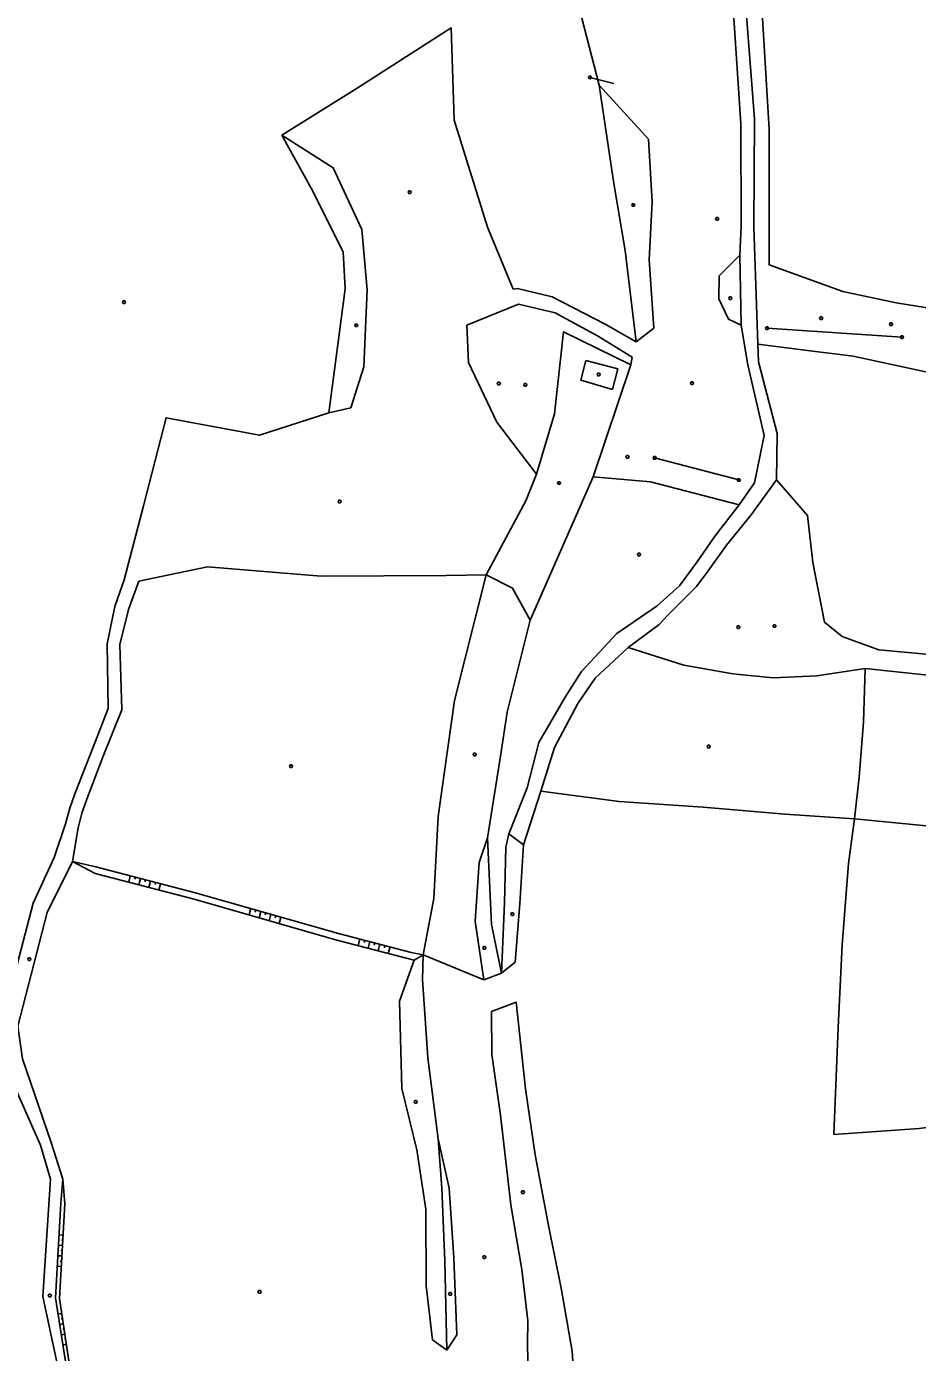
# Model space of a CAD drawing. Extents: x -664960 to -662754, y -993849 to -991145.
# Drawn here: x -663773.7 to -663568.6, y -992520.3 to -992215.3 of the extents above; entities that cross this region are included whole.
import ezdxf

# ---------------------------------------------------------------- set-up
doc = ezdxf.new("R2010")
doc.units = 0
for name, color, linetype in [('Vrstva 13', 7, 'Continuous'), ('Vrstva 21', 7, 'Continuous'), ('Vrstva 24', 7, 'Continuous'), ('Vrstva 27', 7, 'Continuous'), ('Vrstva 33', 7, 'Continuous'), ('Vrstva 63', 7, 'Continuous'), ('Vrstva 9', 7, 'Continuous')]:
    doc.layers.add(name, color=color, linetype=linetype)

msp = doc.modelspace()

# ---------------------------------------------------------------- linework, layer by layer
at = {"layer": 'Vrstva 13'}
for points in [[(-663685.309, -992253.112), (-663685.129, -992253.412), (-663685.309, -992253.712), (-663685.669, -992253.712), (-663685.849, -992253.412), (-663685.669, -992253.112), (-663685.309, -992253.112)], [(-663633.826, -992256.065), (-663633.646, -992256.365), (-663633.826, -992256.665), (-663634.186, -992256.665), (-663634.366, -992256.365), (-663634.186, -992256.065), (-663633.826, -992256.065)], [(-663751.056, -992278.395), (-663750.876, -992278.695), (-663751.056, -992278.995), (-663751.416, -992278.995), (-663751.596, -992278.695), (-663751.416, -992278.395), (-663751.056, -992278.395)], [(-663611.503, -992277.486), (-663611.323, -992277.786), (-663611.503, -992278.086), (-663611.863, -992278.086), (-663612.043, -992277.786), (-663611.863, -992277.486), (-663611.503, -992277.486)], [(-663697.586, -992283.744), (-663697.406, -992284.044), (-663697.586, -992284.344), (-663697.946, -992284.344), (-663698.126, -992284.044), (-663697.946, -992283.744), (-663697.586, -992283.744)], [(-663590.585, -992282.111), (-663590.405, -992282.411), (-663590.585, -992282.711), (-663590.945, -992282.711), (-663591.125, -992282.411), (-663590.945, -992282.111), (-663590.585, -992282.111)], [(-663664.768, -992297.143), (-663664.588, -992297.443), (-663664.768, -992297.743), (-663665.128, -992297.743), (-663665.308, -992297.443), (-663665.128, -992297.143), (-663664.768, -992297.143)], [(-663658.673, -992297.4), (-663658.493, -992297.7), (-663658.673, -992298), (-663659.033, -992298), (-663659.213, -992297.7), (-663659.033, -992297.4), (-663658.673, -992297.4)], [(-663620.285, -992297.051), (-663620.105, -992297.351), (-663620.285, -992297.651), (-663620.645, -992297.651), (-663620.825, -992297.351), (-663620.645, -992297.051), (-663620.285, -992297.051)], [(-663650.915, -992320.012), (-663650.735, -992320.312), (-663650.915, -992320.612), (-663651.275, -992320.612), (-663651.455, -992320.312), (-663651.275, -992320.012), (-663650.915, -992320.012)], [(-663701.422, -992324.269), (-663701.242, -992324.569), (-663701.422, -992324.869), (-663701.782, -992324.869), (-663701.962, -992324.569), (-663701.782, -992324.269), (-663701.422, -992324.269)], [(-663632.503, -992336.476), (-663632.323, -992336.776), (-663632.503, -992337.076), (-663632.863, -992337.076), (-663633.043, -992336.776), (-663632.863, -992336.476), (-663632.503, -992336.476)], [(-663609.633, -992353.159), (-663609.453, -992353.459), (-663609.633, -992353.759), (-663609.993, -992353.759), (-663610.173, -992353.459), (-663609.993, -992353.159), (-663609.633, -992353.159)], [(-663601.321, -992352.902), (-663601.141, -992353.202), (-663601.321, -992353.502), (-663601.681, -992353.502), (-663601.861, -992353.202), (-663601.681, -992352.902), (-663601.321, -992352.902)], [(-663616.449, -992380.66), (-663616.269, -992380.96), (-663616.449, -992381.26), (-663616.809, -992381.26), (-663616.989, -992380.96), (-663616.809, -992380.66), (-663616.449, -992380.66)], [(-663712.579, -992385.146), (-663712.399, -992385.446), (-663712.579, -992385.746), (-663712.939, -992385.746), (-663713.119, -992385.446), (-663712.939, -992385.146), (-663712.579, -992385.146)], [(-663670.309, -992382.451), (-663670.129, -992382.751), (-663670.309, -992383.051), (-663670.669, -992383.051), (-663670.849, -992382.751), (-663670.669, -992382.451), (-663670.309, -992382.451)], [(-663661.651, -992419.176), (-663661.471, -992419.476), (-663661.651, -992419.776), (-663662.011, -992419.776), (-663662.191, -992419.476), (-663662.011, -992419.176), (-663661.651, -992419.176)], [(-663668.084, -992426.931), (-663667.904, -992427.231), (-663668.084, -992427.531), (-663668.444, -992427.531), (-663668.624, -992427.231), (-663668.444, -992426.931), (-663668.084, -992426.931)], [(-663772.822, -992429.55), (-663772.642, -992429.85), (-663772.822, -992430.15), (-663773.182, -992430.15), (-663773.362, -992429.85), (-663773.182, -992429.55), (-663772.822, -992429.55)], [(-663683.886, -992462.364), (-663683.706, -992462.664), (-663683.886, -992462.964), (-663684.246, -992462.964), (-663684.426, -992462.664), (-663684.246, -992462.364), (-663683.886, -992462.364)], [(-663659.227, -992483.177), (-663659.047, -992483.477), (-663659.227, -992483.777), (-663659.587, -992483.777), (-663659.767, -992483.477), (-663659.587, -992483.177), (-663659.227, -992483.177)], [(-663668.093, -992498.08), (-663667.913, -992498.38), (-663668.093, -992498.68), (-663668.453, -992498.68), (-663668.633, -992498.38), (-663668.453, -992498.08), (-663668.093, -992498.08)], [(-663768.114, -992506.945), (-663767.934, -992507.245), (-663768.114, -992507.545), (-663768.474, -992507.545), (-663768.654, -992507.245), (-663768.474, -992506.945), (-663768.114, -992506.945)], [(-663719.836, -992506.073), (-663719.656, -992506.373), (-663719.836, -992506.673), (-663720.196, -992506.673), (-663720.376, -992506.373), (-663720.196, -992506.073), (-663719.836, -992506.073)], [(-663675.963, -992506.572), (-663675.783, -992506.872), (-663675.963, -992507.172), (-663676.323, -992507.172), (-663676.503, -992506.872), (-663676.323, -992506.572), (-663675.963, -992506.572)]]:
    msp.add_lwpolyline(points, dxfattribs=at)
at = {"layer": 'Vrstva 21'}
msp.add_lwpolyline([(-663644.93, -992292.1), (-663637.57, -992294.06), (-663638.8, -992298.79), (-663646.06, -992296.68), (-663644.93, -992292.1)], dxfattribs=at)
at = {"layer": 'Vrstva 24'}
msp.add_line((-663643.99, -992227), (-663638.452, -992228.403), dxfattribs=at)
msp.add_lwpolyline([(-663643.742, -992226.753), (-663643.641, -992227.088), (-663643.889, -992227.335), (-663644.238, -992227.247), (-663644.339, -992226.912), (-663644.091, -992226.665), (-663643.742, -992226.753)], dxfattribs=at)
at = {"layer": 'Vrstva 27'}
for p, q in [((-663607.63, -992293.09), (-663609.18, -992284)), ((-663605.35, -992288.4), (-663605.16, -992292.44)), ((-663603.91, -992309.39), (-663607.63, -992293.09)), ((-663605.16, -992292.44), (-663600.85, -992308.93)), ((-663600.85, -992308.93), (-663601.07, -992319.55))]:
    msp.add_line(p, q, dxfattribs=at)
for points in [[(-663609.18, -992284), (-663609.46, -992267.9), (-663609.2, -992261.28), (-663609.26, -992237.69), (-663610.89, -992213.38), (-663614.18, -992180.71), (-663615.56, -992162.64), (-663618.05, -992135.28), (-663618.78, -992121.53), (-663619.645, -992102.742)], [(-663616.772, -992102.525), (-663615.49, -992121.31), (-663614.49, -992134.95), (-663612.38, -992162.38), (-663610.82, -992180.49), (-663607.92, -992212.78), (-663606.07, -992236.58), (-663606.22, -992261.4), (-663605.35, -992288.4)], [(-663661.68, -992275.73), (-663660.61, -992275.58), (-663652.65, -992277.49), (-663640.49, -992283.77), (-663633.3, -992287.85)], [(-663634.28, -992291.36), (-663642.25, -992286.43), (-663651.98, -992281.13), (-663660.43, -992279.14)], [(-663615.18, -992332.49), (-663609.61, -992325.3), (-663606.12, -992320.29), (-663603.91, -992309.39)], [(-663601.07, -992319.55), (-663606.9, -992327.6), (-663612.55, -992334.63), (-663616.8, -992340.51), (-663619.46, -992344.13), (-663626.1, -992350.77), (-663628.04, -992352.84), (-663635.16, -992358.13), (-663642.8, -992365.18), (-663646.79, -992371.05), (-663652.12, -992381.13), (-663655.25, -992391.23), (-663659.25, -992403.53)], [(-663662.62, -992401.01), (-663658.42, -992390.45), (-663655.76, -992380), (-663649.7, -992369.61), (-663645.91, -992363.66), (-663637.75, -992354.96), (-663628.51, -992348.55), (-663623.35, -992343.97), (-663619.29, -992338.46), (-663615.18, -992332.49)], [(-663751.18, -992342.56), (-663753.35, -992348.7), (-663755.06, -992357.34), (-663754.89, -992372.2), (-663758.29, -992381.12), (-663762.56, -992391.83), (-663763.68, -992395.15), (-663764.66, -992398.72), (-663767.32, -992406.44)], [(-663763.1, -992407.41), (-663761.73, -992399.66), (-663760.94, -992396.24), (-663759.8, -992393.03), (-663756.01, -992383.16), (-663751.71, -992372.47), (-663752.16, -992357.5), (-663750.21, -992349.39), (-663747.79, -992342.93)]]:
    msp.add_lwpolyline(points, dxfattribs=at)
at = {"layer": 'Vrstva 33'}
msp.add_lwpolyline([(-663614.52, -992259.23), (-663614.34, -992259.53), (-663614.52, -992259.83), (-663614.88, -992259.83), (-663615.06, -992259.53), (-663614.88, -992259.23), (-663614.52, -992259.23)], dxfattribs=at)
at = {"layer": 'Vrstva 63'}
for p, q in [((-663603.21, -992284.71), (-663572.16, -992286.75)), ((-663605.35, -992288.4), (-663594.48, -992289.76)), ((-663634.54, -992293.16), (-663634.28, -992291.36)), ((-663629.1, -992314.55), (-663609.72, -992319.62)), ((-663601.07, -992319.55), (-663593.9, -992327.81)), ((-663749.76, -992410.683), (-663750.142, -992412.147)), ((-663748.599, -992410.987), (-663748.726, -992411.473)), ((-663747.438, -992411.29), (-663747.818, -992412.745)), ((-663746.277, -992411.594), (-663746.403, -992412.077)), ((-663745.116, -992411.897), (-663745.494, -992413.344)), ((-663743.955, -992412.2), (-663744.08, -992412.681)), ((-663742.794, -992412.504), (-663743.17, -992413.942)), ((-663722.022, -992418.213), (-663722.435, -992419.673)), ((-663720.867, -992418.54), (-663721.005, -992419.028)), ((-663719.712, -992418.866), (-663720.129, -992420.339)), ((-663718.558, -992419.193), (-663718.697, -992419.685)), ((-663717.403, -992419.52), (-663717.823, -992421.004)), ((-663716.248, -992419.846), (-663716.389, -992420.343)), ((-663715.093, -992420.173), (-663715.517, -992421.67)), ((-663666.61, -992421.85), (-663664.36, -992433.06)), ((-663696.949, -992425.213), (-663697.355, -992426.75)), ((-663695.789, -992425.519), (-663695.923, -992426.028)), ((-663694.628, -992425.826), (-663695.03, -992427.344)), ((-663693.468, -992426.132), (-663693.601, -992426.635)), ((-663692.308, -992426.439), (-663692.704, -992427.938)), ((-663691.148, -992426.745), (-663691.279, -992427.242)), ((-663689.988, -992427.052), (-663690.379, -992428.533)), ((-663682.39, -992428.87), (-663668.38, -992434.59)), ((-663765.235, -992493.335), (-663766.138, -992493.281)), ((-663765.306, -992494.533), (-663765.605, -992494.515)), ((-663765.519, -992498.126), (-663766.406, -992498.074)), ((-663765.377, -992495.731), (-663766.272, -992495.678)), ((-663765.448, -992496.928), (-663765.745, -992496.911)), ((-663765.661, -992500.522), (-663766.541, -992500.47)), ((-663765.59, -992499.324), (-663765.884, -992499.307)), ((-663765.572, -992511.371), (-663766.372, -992511.494)), ((-663765.391, -992512.557), (-663765.656, -992512.598)), ((-663765.209, -992513.743), (-663766.003, -992513.865)), ((-663764.845, -992516.116), (-663765.635, -992516.237)), ((-663765.027, -992514.93), (-663765.291, -992514.97)), ((-663764.482, -992518.488), (-663765.267, -992518.608)), ((-663764.663, -992517.302), (-663764.926, -992517.342))]:
    msp.add_line(p, q, dxfattribs=at)
for points in [[(-663633.3, -992287.85), (-663635.84, -992266.79), (-663638.48, -992251.41), (-663641.84, -992228.79), (-663645.82, -992213.4), (-663653.56, -992180.51), (-663657.32, -992155.71), (-663658.36, -992134.88), (-663654.79, -992114.04), (-663655.56, -992095.7), (-663648.46, -992078.95)], [(-663481.51, -992286.47), (-663501.02, -992286.13), (-663518.86, -992285.48), (-663556.12, -992281.38), (-663564.44, -992280.33), (-663573.46, -992278.84), (-663585.77, -992276.23), (-663602.73, -992270.11), (-663602.69, -992238.93), (-663603.85, -992219.76), (-663605.7, -992189.06), (-663608.17, -992160.04), (-663609.68, -992123.43), (-663609.968, -992095.397)], [(-663714.92, -992240.33), (-663697.56, -992229.5), (-663675.91, -992215.63), (-663675.19, -992236.84), (-663667.53, -992261.46), (-663661.68, -992275.73)], [(-663641.84, -992228.79), (-663630.5, -992241.22), (-663629.68, -992255.65), (-663630.35, -992269.01), (-663629.24, -992284.67), (-663633.3, -992287.85)], [(-663751.18, -992342.56), (-663746.74, -992325.54), (-663741.54, -992305.31), (-663720.04, -992309.34), (-663704.1, -992304.2), (-663700.32, -992275.66), (-663700.76, -992267.1), (-663708.1, -992252.52), (-663714.92, -992240.33)], [(-663714.92, -992240.33), (-663703.06, -992247.79), (-663696.47, -992262.01), (-663695.24, -992275.87), (-663696, -992293.59), (-663699.03, -992303), (-663704.1, -992304.2)], [(-663609.46, -992267.9), (-663614.21, -992272.62), (-663614.32, -992277.95), (-663612.12, -992282.61), (-663609.18, -992284)], [(-663660.43, -992279.14), (-663672.3, -992284.04), (-663671.96, -992292.59), (-663665.42, -992306.28), (-663656.25, -992318.25)], [(-663603.03, -992284.41), (-663602.85, -992284.71), (-663603.03, -992285.01), (-663603.39, -992285.01), (-663603.57, -992284.71), (-663603.39, -992284.41), (-663603.03, -992284.41)], [(-663574.48, -992283.49), (-663574.3, -992283.79), (-663574.48, -992284.09), (-663574.84, -992284.09), (-663575.02, -992283.79), (-663574.84, -992283.49), (-663574.48, -992283.49)], [(-663656.25, -992318.25), (-663652.1, -992304.38), (-663650.09, -992285.56), (-663634.54, -992293.16), (-663643.2, -992318.9)], [(-663571.98, -992286.45), (-663571.8, -992286.75), (-663571.98, -992287.05), (-663572.34, -992287.05), (-663572.52, -992286.75), (-663572.34, -992286.45), (-663571.98, -992286.45)], [(-663594.48, -992289.76), (-663583.4, -992291.17), (-663564.19, -992295.29), (-663554.12, -992296.51), (-663546.74, -992294.7), (-663535.15, -992293.97), (-663518.6, -992295.17), (-663500.08, -992297.7), (-663489.69, -992300.13), (-663485.03, -992305.49), (-663484.316, -992310.298)], [(-663635.16, -992313.97), (-663634.98, -992314.27), (-663635.16, -992314.57), (-663635.52, -992314.57), (-663635.7, -992314.27), (-663635.52, -992313.97), (-663635.16, -992313.97)], [(-663628.92, -992314.25), (-663628.74, -992314.55), (-663628.92, -992314.85), (-663629.28, -992314.85), (-663629.46, -992314.55), (-663629.28, -992314.25), (-663628.92, -992314.25)], [(-663609.61, -992325.3), (-663630.03, -992320.07), (-663643.2, -992318.9), (-663657.73, -992351.89), (-663661.81, -992344.54), (-663667.89, -992341.44), (-663658.73, -992324.39), (-663656.25, -992318.25)], [(-663609.54, -992319.32), (-663609.36, -992319.62), (-663609.54, -992319.92), (-663609.9, -992319.92), (-663610.08, -992319.62), (-663609.9, -992319.32), (-663609.54, -992319.32)], [(-663505.4, -992369.12), (-663515.51, -992367.89), (-663532.78, -992365.3), (-663549.69, -992362.2), (-663565.84, -992359.78), (-663577.45, -992358.68), (-663585.93, -992355.61), (-663589.98, -992352.35), (-663592.66, -992338.58), (-663593.9, -992327.81)], [(-663667.89, -992341.44), (-663677.04, -992341.58), (-663705.81, -992341.71), (-663732, -992339.62), (-663747.79, -992342.93)], [(-663667.89, -992341.44), (-663675.14, -992370.36), (-663678.9, -992397), (-663679.89, -992415.87), (-663682.39, -992428.87), (-663682.55, -992434.53), (-663681.31, -992452.52), (-663678.93, -992471.19), (-663678.1, -992482.51), (-663677.34, -992499.3), (-663676.9, -992519.78)], [(-663657.73, -992351.89), (-663663.05, -992373.01), (-663664.58, -992383.19), (-663667.54, -992401.92), (-663666.61, -992421.85)], [(-663580.66, -992363.02), (-663591.78, -992364.67), (-663601.82, -992365.14), (-663611.08, -992364.18), (-663622.34, -992362.21), (-663635.16, -992358.13)], [(-663506.9, -992372.53), (-663514.48, -992370.71), (-663532.3, -992368.45), (-663546.28, -992366.4), (-663566.18, -992364.53), (-663580.66, -992363.02), (-663580.98, -992375.32), (-663582.04, -992387.99), (-663583.06, -992397.54)], [(-663583.06, -992397.54), (-663599.12, -992396.5), (-663617.94, -992394.86), (-663637.28, -992393.59), (-663655.25, -992391.23)], [(-663499.92, -992464.28), (-663514.94, -992464.83), (-663533.36, -992464.54), (-663554.56, -992466.98), (-663568.21, -992468.77), (-663587.82, -992470.16), (-663586.82, -992445.55), (-663585.9, -992426.57), (-663584.43, -992407.82), (-663583.06, -992397.54), (-663564.96, -992399.36), (-663547.32, -992401.35), (-663526.65, -992403.83), (-663513.46, -992405.65)], [(-663667.54, -992401.92), (-663669.5, -992407.59), (-663670.39, -992421.09), (-663668.38, -992434.59), (-663664.36, -992433.06), (-663663.64, -992416.88), (-663663.36, -992404.05), (-663662.62, -992401.01), (-663659.25, -992403.53), (-663660.09, -992417.01), (-663661.15, -992430.52), (-663664.36, -992433.06)], [(-663767.32, -992406.44), (-663772.11, -992416.97), (-663779.13, -992443.7), (-663779.2, -992452.89), (-663770.4, -992472.65), (-663768.14, -992480.5), (-663769.87, -992507.43), (-663766.72, -992522.21), (-663757.75, -992558.77)], [(-663763.1, -992407.41), (-663768.93, -992419.08), (-663775.64, -992445.27), (-663774.55, -992452.79), (-663767.98, -992472.02), (-663765.27, -992480.47)], [(-663682.39, -992428.87), (-663685.15, -992428.33), (-663701.88, -992423.91), (-663735.08, -992414.52), (-663757.73, -992408.6), (-663763.1, -992407.41), (-663757.86, -992410.16), (-663735.06, -992416.03), (-663702.21, -992425.51), (-663684.4, -992430.06), (-663682.39, -992428.87)], [(-663676.9, -992519.78), (-663680.21, -992517.46), (-663681.66, -992504.98), (-663681.71, -992487.39), (-663683.85, -992473.75), (-663687.3, -992459.59), (-663687.83, -992439.55), (-663684.4, -992430.06)], [(-663666.65, -992441.9), (-663660.96, -992439.71), (-663658.84, -992459.72), (-663656.61, -992474.86), (-663653.61, -992490.73), (-663650.58, -992505.51), (-663648.09, -992520.05), (-663647.43, -992529.31), (-663658.19, -992526.04), (-663658.31, -992518.36), (-663658.27, -992513.04), (-663659.62, -992501.25), (-663662.18, -992486.36), (-663664.56, -992465.75), (-663666.58, -992451.8), (-663666.65, -992441.9)], [(-663676.9, -992519.78), (-663674.59, -992516.24), (-663675.32, -992498.58), (-663676.38, -992482.54), (-663678.93, -992471.19)], [(-663765.27, -992480.47), (-663764.81, -992486.16), (-663766.1, -992507.93), (-663763.98, -992521.76), (-663761.41, -992536.04), (-663764.76, -992521.87), (-663766.95, -992507.77), (-663765.73, -992486.01), (-663765.27, -992480.47)]]:
    msp.add_lwpolyline(points, dxfattribs=at)
at = {"layer": 'Vrstva 9'}
msp.add_lwpolyline([(-663641.788, -992295.06), (-663641.608, -992295.36), (-663641.788, -992295.66), (-663642.148, -992295.66), (-663642.328, -992295.36), (-663642.148, -992295.06), (-663641.788, -992295.06)], dxfattribs=at)

doc.saveas('drawing.dxf')
